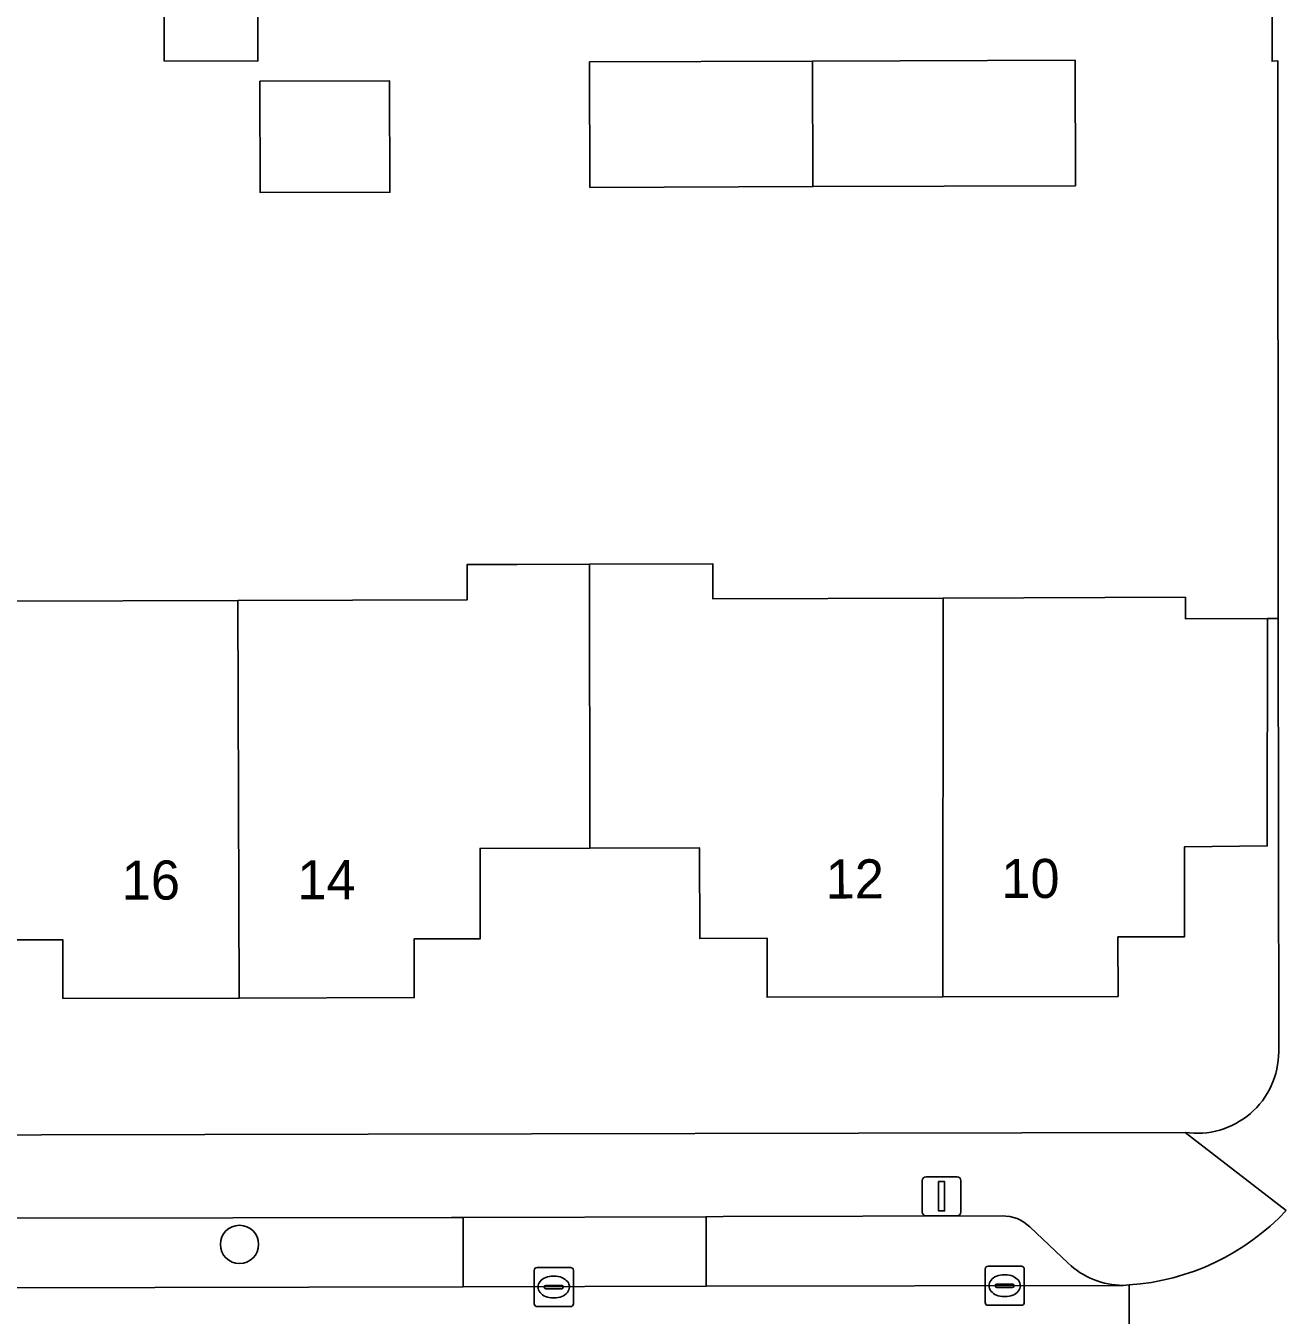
# Model space of a CAD drawing. Extents: x 160455 to 162082, y 388339 to 389736.
# Drawn here: x 160913.2 to 160945.32, y 388459.2 to 388492.17 of the extents above; entities that cross this region are included whole.
import ezdxf

# ---------------------------------------------------------------- set-up
doc = ezdxf.new("R2010")
doc.units = 0
for name, color, linetype in [('IMGEO_Boom', 7, 'Continuous'), ('IMGEO_Erf', 7, 'Continuous'), ('IMGEO_Kolk', 7, 'Continuous'), ('IMGEO_Lichtmast', 7, 'Continuous'), ('IMGEO_Muur', 7, 'Continuous'), ('IMGEO_Pand', 7, 'Continuous'), ('IMGEO_Pand_nummerreeks', 7, 'Continuous'), ('IMGEO_Parkeervlak_open', 7, 'Continuous'), ('IMGEO_Rijbaan_lokaal_open', 7, 'Continuous'), ('IMGEO_Voetpad_open', 7, 'Continuous')]:
    doc.layers.add(name, color=color, linetype=linetype)

msp = doc.modelspace()

# ---------------------------------------------------------------- linework, layer by layer
at = {"layer": 'IMGEO_Boom'}
msp.add_circle((160918.666, 388461.014), 0.489, dxfattribs=at)
at = {"layer": 'IMGEO_Erf'}
for points in [[(160945.206, 388491.276), (160945.061, 388491.265), (160944.976, 388537.954)], [(160945.233, 388465.94), (160945.221, 388477.016), (160945.206, 388491.276)], [(160912.756, 388477.457), (160918.626, 388477.477), (160924.486, 388477.496), (160924.484, 388478.396), (160925.765, 388478.4), (160927.614, 388478.406), (160930.764, 388478.417), (160930.767, 388477.518), (160936.657, 388477.538), (160942.847, 388477.559), (160942.849, 388477.01), (160944.944, 388477.018), (160944.939, 388471.203), (160942.826, 388471.18), (160942.827, 388468.882), (160941.122, 388468.877), (160941.125, 388467.357), (160936.645, 388467.345), (160932.155, 388467.333), (160932.151, 388468.842), (160930.431, 388468.837), (160930.425, 388471.156), (160927.625, 388471.149), (160924.815, 388471.141), (160924.82, 388468.828), (160923.13, 388468.824), (160923.133, 388467.324), (160918.653, 388467.314), (160914.153, 388467.304), (160914.149, 388468.803), (160912.429, 388468.799)], [(160892.712, 388463.775), (160942.837, 388463.879)]]:
    msp.add_lwpolyline(points, dxfattribs=at)
for points in [[(160916.756, 388498.059), (160916.764, 388500.871), (160919.156, 388500.865), (160919.149, 388498.059), (160919.132, 388491.266), (160916.739, 388491.272)], [(160927.615, 388491.249), (160933.315, 388491.268), (160940.025, 388491.29), (160940.036, 388488.08), (160933.326, 388488.058), (160927.625, 388488.039)], [(160919.189, 388490.752), (160922.501, 388490.763), (160922.511, 388487.917), (160919.198, 388487.907)]]:
    msp.add_lwpolyline(points, close=True, dxfattribs=at)
msp.add_arc((160943.147, 388465.942), 2.086, 261.4477, 359.9554, dxfattribs=at)
at = {"layer": 'IMGEO_Kolk'}
for p, q in [((160926.199, 388459.499), (160926.199, 388460.351)), ((160926.274, 388460.425), (160927.126, 388460.425)), ((160927.2, 388460.351), (160927.2, 388459.499)), ((160937.726, 388459.533), (160937.726, 388460.385)), ((160937.801, 388460.459), (160938.653, 388460.459)), ((160938.727, 388460.385), (160938.727, 388459.533)), ((160926.458, 388459.919), (160926.458, 388459.931)), ((160926.501, 388459.968), (160926.899, 388459.968)), ((160926.687, 388460.205), (160926.712, 388460.205)), ((160926.942, 388459.931), (160926.942, 388459.919)), ((160937.985, 388459.953), (160937.985, 388459.965)), ((160938.028, 388460.002), (160938.426, 388460.002)), ((160938.214, 388460.239), (160938.239, 388460.239)), ((160938.469, 388459.965), (160938.469, 388459.953)), ((160926.896, 388459.882), (160926.498, 388459.882)), ((160926.71, 388459.645), (160926.685, 388459.645)), ((160938.423, 388459.916), (160938.025, 388459.916)), ((160938.237, 388459.679), (160938.212, 388459.679)), ((160927.126, 388459.425), (160926.274, 388459.425)), ((160938.653, 388459.459), (160937.801, 388459.459))]:
    msp.add_line(p, q, dxfattribs=at)
for points in [[(160926.199, 388459.499), (160926.199, 388460.351)], [(160926.274, 388460.425), (160927.126, 388460.425)], [(160927.2, 388460.351), (160927.2, 388459.499)], [(160937.726, 388459.533), (160937.726, 388460.385)], [(160937.801, 388460.459), (160938.653, 388460.459)], [(160938.727, 388460.385), (160938.727, 388459.533)], [(160927.126, 388459.425), (160926.274, 388459.425)], [(160938.653, 388459.459), (160937.801, 388459.459)]]:
    msp.add_lwpolyline(points, dxfattribs=at)
for centre, radius, start, end in [((160926.276, 388460.349), 0.0765, 91.552, 178.448), ((160926.276, 388460.349), 0.0765, 91.552, 178.448), ((160927.124, 388460.349), 0.0765, 1.552, 88.448), ((160927.124, 388460.349), 0.0765, 1.552, 88.448), ((160937.803, 388460.383), 0.0765, 91.552, 178.448), ((160937.803, 388460.383), 0.0765, 91.552, 178.448), ((160938.651, 388460.383), 0.0765, 1.552, 88.448), ((160938.651, 388460.383), 0.0765, 1.552, 88.448), ((160926.498, 388459.928), 0.0403, 85.8775, 175.7526), ((160926.903, 388459.93), 0.0386, 1.7309, 96.639), ((160938.025, 388459.962), 0.0403, 85.8775, 175.7526), ((160938.022, 388459.952), 0.0366, 178.938, 274.7102), ((160938.426, 388459.959), 0.043, 264.8664, 352.4533), ((160938.43, 388459.964), 0.0386, 1.7309, 96.639), ((160926.495, 388459.918), 0.0366, 178.938, 274.7102), ((160926.899, 388459.925), 0.043, 264.8664, 352.4533), ((160926.276, 388459.501), 0.0765, 181.552, 268.448), ((160926.276, 388459.501), 0.0765, 181.552, 268.448), ((160927.124, 388459.501), 0.0765, 271.552, 358.448), ((160927.124, 388459.501), 0.0765, 271.552, 358.448), ((160937.803, 388459.535), 0.0765, 181.552, 268.448), ((160937.803, 388459.535), 0.0765, 181.552, 268.448), ((160938.651, 388459.535), 0.0765, 271.552, 358.448), ((160938.651, 388459.535), 0.0765, 271.552, 358.448)]:
    msp.add_arc(centre, radius, start, end, dxfattribs=at)
for centre, major_axis, ratio, start_param, end_param in [((160926.686, 388459.925), (-0.387, 0.002), 0.722429, 4.712389, 7.853982), ((160926.711, 388459.925), (-0.39, 0.002), 0.717154, 1.570796, 4.712389), ((160938.213, 388459.959), (-0.387, 0.002), 0.722429, 4.712389, 7.853982), ((160938.238, 388459.959), (-0.39, 0.002), 0.717154, 1.570796, 4.712389)]:
    msp.add_ellipse(centre, major_axis=major_axis, ratio=ratio, start_param=start_param, end_param=end_param, dxfattribs=at)
at = {"layer": 'IMGEO_Lichtmast'}
for p, q in [((160936.119, 388461.845), (160936.119, 388462.645)), ((160936.119, 388462.645), (160936.119, 388461.845)), ((160936.219, 388462.745), (160937.009, 388462.745)), ((160937.009, 388462.745), (160936.219, 388462.745)), ((160937.109, 388462.645), (160937.109, 388461.845)), ((160937.109, 388461.845), (160937.109, 388462.645)), ((160937.009, 388461.745), (160936.219, 388461.745)), ((160936.219, 388461.745), (160937.009, 388461.745))]:
    msp.add_line(p, q, dxfattribs=at)
msp.add_lwpolyline([(160936.539, 388462.62), (160936.689, 388462.62), (160936.689, 388461.87), (160936.539, 388461.87), (160936.539, 388462.62)], dxfattribs=at)
for centre, start, end in [((160936.219, 388462.645), 90, 180), ((160936.219, 388462.645), 90, 180), ((160937.009, 388462.645), 0, 90), ((160937.009, 388462.645), 360, 90), ((160936.219, 388461.845), 180, 270), ((160936.219, 388461.845), 180, 270), ((160937.009, 388461.845), 270, 0), ((160937.009, 388461.845), 270, 0)]:
    msp.add_arc(centre, 0.1, start, end, dxfattribs=at)
at = {"layer": 'IMGEO_Muur'}
for points in [[(160945.061, 388491.265), (160945.206, 388491.276), (160945.221, 388477.016)], [(160945.221, 388477.016), (160944.944, 388477.018)]]:
    msp.add_lwpolyline(points, dxfattribs=at)
at = {"layer": 'IMGEO_Pand'}
for points in [[(160919.149, 388498.059), (160916.756, 388498.059), (160916.739, 388491.272), (160919.132, 388491.266)], [(160933.315, 388491.268), (160927.615, 388491.249), (160927.625, 388488.039), (160933.326, 388488.058)], [(160933.315, 388491.268), (160933.326, 388488.058), (160940.036, 388488.08), (160940.025, 388491.29)], [(160919.198, 388487.907), (160922.511, 388487.917), (160922.501, 388490.763), (160919.189, 388490.752)], [(160927.614, 388478.406), (160925.765, 388478.4), (160924.484, 388478.396), (160924.486, 388477.496), (160918.626, 388477.477), (160918.653, 388467.314), (160923.133, 388467.324), (160923.13, 388468.824), (160924.82, 388468.828), (160924.815, 388471.141), (160927.625, 388471.149)], [(160927.614, 388478.406), (160927.625, 388471.149), (160930.425, 388471.156), (160930.431, 388468.837), (160932.151, 388468.842), (160932.155, 388467.333), (160936.645, 388467.345), (160936.657, 388477.538), (160930.767, 388477.518), (160930.764, 388478.417)], [(160909.603, 388478.345), (160909.628, 388471.103), (160912.424, 388471.105), (160912.429, 388468.799), (160914.149, 388468.803), (160914.153, 388467.304), (160918.653, 388467.314), (160918.626, 388477.477), (160912.756, 388477.457), (160912.753, 388478.356)], [(160936.657, 388477.538), (160936.645, 388467.345), (160941.125, 388467.357), (160941.122, 388468.877), (160942.827, 388468.882), (160942.826, 388471.18), (160944.939, 388471.203), (160944.944, 388477.018), (160942.849, 388477.01), (160942.847, 388477.559)]]:
    msp.add_lwpolyline(points, close=True, dxfattribs=at)
at = {"layer": 'IMGEO_Parkeervlak_open'}
for points in [[(160924.381, 388461.7), (160924.085, 388461.699), (160912.904, 388461.682), (160912.548, 388461.681), (160912.552, 388459.907), (160924.385, 388459.932)], [(160930.594, 388461.723), (160924.381, 388461.7), (160924.385, 388459.932), (160930.598, 388459.945)]]:
    msp.add_lwpolyline(points, close=True, dxfattribs=at)
for points in [[(160938.16, 388461.744), (160931.032, 388461.725), (160930.594, 388461.723), (160930.598, 388459.945), (160941.256, 388459.968)], [(160939.851, 388460.531), (160938.868, 388461.462)]]:
    msp.add_lwpolyline(points, dxfattribs=at)
for centre, radius, start, end in [((160938.176, 388460.755), 0.989, 45.6302, 90.9346), ((160941.267, 388462.031), 2.063, 226.6433, 269.6836)]:
    msp.add_arc(centre, radius, start, end, dxfattribs=at)
at = {"layer": 'IMGEO_Rijbaan_lokaal_open'}
msp.add_lwpolyline([(160941.412, 388459.977), (160941.256, 388459.968), (160930.598, 388459.945), (160924.385, 388459.932), (160912.552, 388459.907), (160906.389, 388459.894), (160894.578, 388459.869), (160893.586, 388459.879), (160893.596, 388455.335), (160910.067, 388455.379), (160916.424, 388455.396), (160928.159, 388455.427), (160934.385, 388455.443), (160941.093, 388455.461), (160941.426, 388455.462)], close=True, dxfattribs=at)
msp.add_lwpolyline([(160941.412, 388459.977), (160941.426, 388455.462), (160957.625, 388455.513), (160957.699, 388460.072), (160957.506, 388460.054), (160957.406, 388460.044)], dxfattribs=at)
msp.add_arc((160940.978, 388466.08), 6.118, 274.0691, 316.6502, dxfattribs=at)
at = {"layer": 'IMGEO_Voetpad_open'}
for points in [[(160944.703, 388543.163), (160944.711, 388538.742), (160944.976, 388537.954), (160945.061, 388491.265), (160945.206, 388491.276), (160945.221, 388477.016), (160945.233, 388465.94)], [(160942.837, 388463.879), (160892.712, 388463.775)], [(160942.837, 388463.879), (160945.427, 388461.88)], [(160945.427, 388461.88), (160942.837, 388463.879)], [(160892.51, 388459.88), (160893.586, 388459.879), (160894.578, 388459.869), (160894.589, 388461.651), (160905.974, 388461.671), (160906.385, 388461.672), (160912.548, 388461.681), (160912.904, 388461.682), (160924.085, 388461.699), (160924.381, 388461.7), (160930.594, 388461.723), (160931.032, 388461.725), (160938.16, 388461.744)], [(160938.868, 388461.462), (160939.851, 388460.531)], [(160941.256, 388459.968), (160941.412, 388459.977)]]:
    msp.add_lwpolyline(points, dxfattribs=at)
for centre, radius, start, end in [((160943.147, 388465.942), 2.086, 261.4477, 359.9554), ((160938.176, 388460.755), 0.989, 45.6302, 90.9346), ((160940.978, 388466.08), 6.118, 274.0691, 316.6502), ((160941.267, 388462.031), 2.063, 226.6433, 269.6836)]:
    msp.add_arc(centre, radius, start, end, dxfattribs=at)

# ---------------------------------------------------------------- texts
at = {"layer": 'IMGEO_Pand_nummerreeks'}
for s, rotation, p in [('16', 0.1276, (160915.658, 388469.827)), ('14', 0.1276, (160920.148, 388469.837)), ('12', 0.1533, (160933.653, 388469.857)), ('10', 0.1533, (160938.144, 388469.869))]:
    msp.add_text(s, height=1, rotation=rotation, dxfattribs=at).set_placement(p)

doc.saveas('drawing.dxf')
